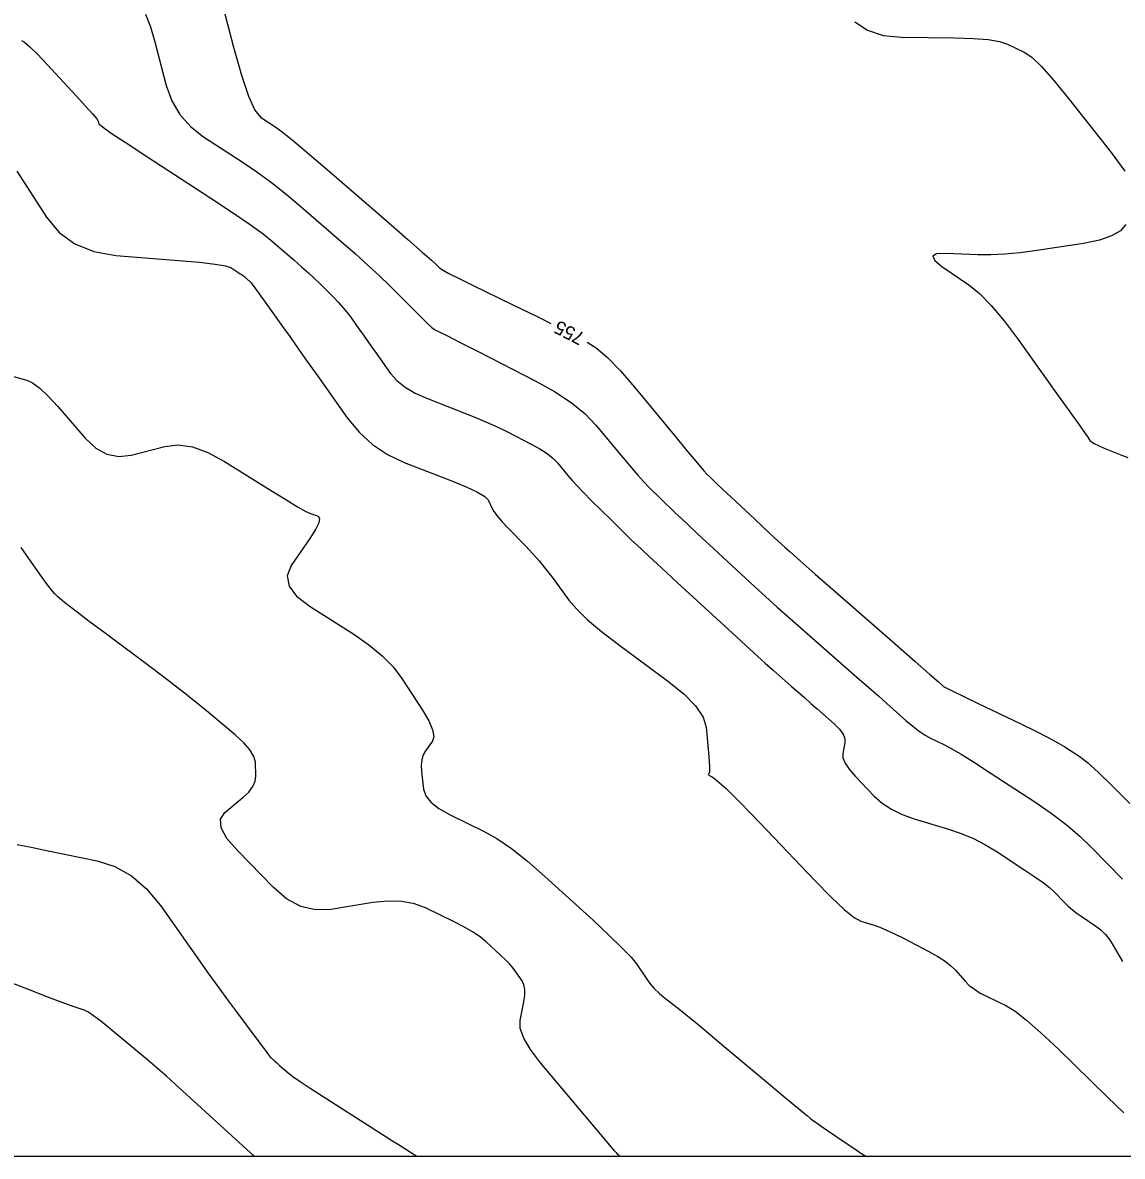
# Model space of a CAD drawing. Extents: x 2082232 to 2083549, y 592624 to 593832.
# Drawn here: x 2082675.1 to 2082731.8, y 592623.8 to 592682.3 of the extents above; entities that cross this region are included whole.
import ezdxf

# ---------------------------------------------------------------- set-up
doc = ezdxf.new("R2010")
doc.units = 0
for name, color, linetype in [('DT_X_Contour_Major', 7, 'Continuous'), ('DT_X_Contour_Minor', 7, 'Continuous'), ('DT_X_TIN_Hull', 7, 'Continuous')]:
    doc.layers.add(name, color=color, linetype=linetype)

msp = doc.modelspace()

# ---------------------------------------------------------------- linework, layer by layer
at = {"layer": 'DT_X_Contour_Major'}
for points in [[(2082684.832, 592685.405), (2082685.964, 592681.048), (2082686.37, 592679.597), (2082686.738, 592678.509), (2082687.068, 592677.785), (2082687.36, 592677.426), (2082688.09, 592676.953), (2082688.472, 592676.674), (2082689.07, 592676.193), (2082689.886, 592675.509), (2082690.918, 592674.622), (2082693.959, 592671.987), (2082694.966, 592671.114), (2082695.706, 592670.469), (2082696.18, 592670.052), (2082696.387, 592669.865), (2082696.582, 592669.67), (2082696.744, 592669.558), (2082697.084, 592669.369), (2082697.601, 592669.103), (2082698.295, 592668.761), (2082700.385, 592667.744), (2082701.13, 592667.38), (2082701.798, 592667.051), (2082702.34, 592666.78)], [(2082704.209, 592665.823), (2082704.679, 592665.52), (2082705.265, 592665.019), (2082705.925, 592664.344), (2082706.658, 592663.497), (2082708.714, 592661.008), (2082709.397, 592660.183), (2082709.905, 592659.574), (2082710.236, 592659.182), (2082710.392, 592659.007), (2082710.573, 592658.828), (2082710.69, 592658.715), (2082710.905, 592658.511), (2082711.219, 592658.216), (2082711.631, 592657.829), (2082712.862, 592656.677), (2082713.282, 592656.283), (2082713.621, 592655.966), (2082713.879, 592655.726), (2082714.055, 592655.563), (2082714.415, 592655.23), (2082714.679, 592654.993), (2082715.2, 592654.533), (2082715.978, 592653.85), (2082717.013, 592652.943), (2082720.117, 592650.227), (2082721.139, 592649.331), (2082721.879, 592648.683), (2082722.337, 592648.282), (2082722.513, 592648.129), (2082722.603, 592648.048), (2082722.738, 592647.971), (2082723.075, 592647.801), (2082723.614, 592647.539), (2082724.354, 592647.183), (2082726.597, 592646.111), (2082727.369, 592645.735), (2082728.004, 592645.413), (2082728.502, 592645.142), (2082728.863, 592644.925), (2082729.642, 592644.415), (2082730.022, 592644.122), (2082730.575, 592643.623), (2082731.304, 592642.918), (2082732.207, 592642.008)], [(2082705.893, 592623.798), (2082705.846, 592623.837), (2082705.815, 592623.871), (2082705.742, 592623.955), (2082705.628, 592624.089), (2082705.472, 592624.274), (2082701.814, 592628.631), (2082701.292, 592629.309), (2082700.94, 592629.898), (2082700.759, 592630.396), (2082700.748, 592630.804), (2082700.947, 592631.772), (2082700.997, 592632.112), (2082700.999, 592632.405), (2082700.952, 592632.652), (2082700.856, 592632.852), (2082700.537, 592633.323), (2082700.397, 592633.509), (2082700.217, 592633.715), (2082699.998, 592633.94), (2082699.74, 592634.185), (2082698.997, 592634.863), (2082698.685, 592635.119), (2082698.305, 592635.378), (2082697.858, 592635.64), (2082697.343, 592635.906), (2082695.879, 592636.618), (2082695.297, 592636.836), (2082694.65, 592636.953), (2082693.936, 592636.972), (2082693.157, 592636.89), (2082690.992, 592636.541), (2082690.197, 592636.514), (2082689.433, 592636.696), (2082688.702, 592637.086), (2082688.004, 592637.684), (2082686.183, 592639.558), (2082685.63, 592640.209), (2082685.334, 592640.756), (2082685.296, 592641.2), (2082685.515, 592641.541), (2082686.444, 592642.31), (2082686.748, 592642.596), (2082686.962, 592642.877), (2082687.086, 592643.153), (2082687.121, 592643.424), (2082687.095, 592644.141), (2082687.021, 592644.431), (2082686.822, 592644.762), (2082686.496, 592645.135), (2082686.045, 592645.549), (2082684.671, 592646.709), (2082684.105, 592647.175), (2082683.438, 592647.705), (2082682.669, 592648.298), (2082681.799, 592648.955), (2082679.343, 592650.791), (2082678.521, 592651.407), (2082677.896, 592651.879), (2082677.469, 592652.207), (2082677.24, 592652.39), (2082676.89, 592652.687), (2082676.74, 592652.836), (2082676.55, 592653.059), (2082676.322, 592653.356), (2082676.054, 592653.729), (2082675.289, 592654.82), (2082675.002, 592655.219)], [(2082674.795, 592639.893), (2082675.525, 592639.751), (2082676.401, 592639.573), (2082678.933, 592639.05), (2082679.848, 592638.759), (2082680.696, 592638.277), (2082681.477, 592637.603), (2082682.191, 592636.738), (2082684.004, 592634.177), (2082684.645, 592633.274), (2082685.211, 592632.486), (2082685.7, 592631.813), (2082686.113, 592631.254), (2082687.112, 592629.917), (2082687.441, 592629.477), (2082687.679, 592629.16), (2082687.826, 592628.967), (2082687.882, 592628.897), (2082687.908, 592628.875), (2082687.918, 592628.867), (2082687.927, 592628.859), (2082687.935, 592628.852), (2082687.942, 592628.846), (2082687.961, 592628.829), (2082687.967, 592628.823), (2082687.973, 592628.817), (2082687.985, 592628.807), (2082687.998, 592628.794), (2082688.024, 592628.772), (2082688.09, 592628.715), (2082688.197, 592628.622), (2082688.344, 592628.494), (2082688.792, 592628.105), (2082689.03, 592627.92), (2082689.408, 592627.654), (2082689.927, 592627.308), (2082690.587, 592626.882), (2082693.735, 592624.872), (2082694.142, 592624.612), (2082694.42, 592624.434), (2082695.417, 592623.798)]]:
    msp.add_lwpolyline(points, dxfattribs=at)
at = {"layer": 'DT_X_Contour_Minor'}
for points in [[(2082681.423, 592682.746), (2082681.679, 592682.091), (2082681.91, 592681.312), (2082682.493, 592679.066), (2082682.778, 592678.269), (2082683.195, 592677.561), (2082683.744, 592676.942), (2082684.425, 592676.413), (2082686.417, 592675.121), (2082687.168, 592674.613), (2082687.925, 592674.059), (2082688.689, 592673.458), (2082689.46, 592672.81), (2082691.524, 592671.022), (2082692.26, 592670.376), (2082692.921, 592669.78), (2082693.506, 592669.234), (2082694.015, 592668.738), (2082695.272, 592667.481), (2082695.689, 592667.066), (2082695.997, 592666.765), (2082696.195, 592666.578), (2082696.285, 592666.504), (2082696.377, 592666.459), (2082696.544, 592666.375), (2082696.973, 592666.156), (2082697.666, 592665.802), (2082698.622, 592665.313), (2082701.522, 592663.83), (2082702.535, 592663.27), (2082703.396, 592662.702), (2082704.108, 592662.126), (2082704.669, 592661.542), (2082705.964, 592659.974), (2082706.418, 592659.43), (2082706.809, 592658.977), (2082707.136, 592658.613), (2082707.399, 592658.339), (2082708.017, 592657.727), (2082708.256, 592657.492), (2082708.51, 592657.247), (2082708.778, 592656.992), (2082709.06, 592656.726), (2082709.833, 592656.002), (2082710.152, 592655.704), (2082710.529, 592655.353), (2082710.965, 592654.949), (2082711.459, 592654.492), (2082712.855, 592653.203), (2082713.408, 592652.697), (2082714.018, 592652.146), (2082714.687, 592651.552), (2082715.413, 592650.913), (2082717.428, 592649.149), (2082718.135, 592648.529), (2082718.746, 592647.993), (2082719.259, 592647.541), (2082719.676, 592647.171), (2082720.659, 592646.298), (2082721.015, 592645.995), (2082721.347, 592645.742), (2082721.654, 592645.539), (2082721.936, 592645.385), (2082722.656, 592645.04), (2082723.003, 592644.855), (2082723.502, 592644.559), (2082724.154, 592644.15), (2082724.959, 592643.629), (2082727.31, 592642.092), (2082728.155, 592641.511), (2082728.929, 592640.924), (2082729.629, 592640.329), (2082730.258, 592639.727), (2082731.838, 592638.111)], [(2082718.027, 592682.345), (2082718.676, 592681.913), (2082719.478, 592681.65), (2082720.434, 592681.555), (2082723.187, 592681.527), (2082724.13, 592681.499), (2082724.897, 592681.435), (2082725.486, 592681.336), (2082725.899, 592681.201), (2082726.762, 592680.794), (2082727.149, 592680.529), (2082727.66, 592680.041), (2082728.296, 592679.33), (2082729.057, 592678.395), (2082731.252, 592675.604), (2082731.949, 592674.644)], [(2082675.026, 592681.385), (2082675.187, 592681.301), (2082675.462, 592681.068), (2082675.85, 592680.686), (2082676.352, 592680.153), (2082677.843, 592678.534), (2082678.334, 592677.996), (2082678.688, 592677.597), (2082678.906, 592677.338), (2082678.988, 592677.218), (2082679.022, 592677.085), (2082679.186, 592676.942), (2082679.652, 592676.613), (2082680.42, 592676.1), (2082681.49, 592675.4), (2082684.744, 592673.289), (2082685.863, 592672.552), (2082686.779, 592671.924), (2082687.492, 592671.407), (2082688.001, 592670.999), (2082689.089, 592670.057), (2082689.479, 592669.714), (2082689.832, 592669.395), (2082690.15, 592669.097), (2082690.432, 592668.822), (2082691.136, 592668.119), (2082691.387, 592667.859), (2082691.614, 592667.607), (2082691.817, 592667.363), (2082691.994, 592667.127), (2082692.435, 592666.508), (2082692.615, 592666.255), (2082692.823, 592665.963), (2082693.058, 592665.63), (2082693.322, 592665.257), (2082694.064, 592664.209), (2082694.391, 592663.833), (2082694.818, 592663.49), (2082695.344, 592663.179), (2082695.97, 592662.902), (2082697.77, 592662.208), (2082698.42, 592661.95), (2082699.02, 592661.696), (2082699.569, 592661.447), (2082700.068, 592661.202), (2082701.331, 592660.557), (2082701.77, 592660.314), (2082702.142, 592660.072), (2082702.445, 592659.829), (2082702.679, 592659.587), (2082703.214, 592658.939), (2082703.439, 592658.678), (2082703.713, 592658.379), (2082704.035, 592658.043), (2082704.407, 592657.67), (2082705.462, 592656.626), (2082705.823, 592656.27), (2082706.114, 592655.984), (2082706.337, 592655.768), (2082706.489, 592655.622), (2082706.804, 592655.328), (2082707.021, 592655.126), (2082707.437, 592654.741), (2082708.051, 592654.173), (2082708.863, 592653.422), (2082711.295, 592651.175), (2082712.136, 592650.4), (2082712.836, 592649.76), (2082713.396, 592649.254), (2082713.813, 592648.882), (2082714.74, 592648.072), (2082715.084, 592647.77), (2082715.423, 592647.471), (2082715.757, 592647.176), (2082716.085, 592646.886), (2082716.952, 592646.115), (2082717.231, 592645.837), (2082717.418, 592645.58), (2082717.513, 592645.345), (2082717.515, 592645.132), (2082717.399, 592644.592), (2082717.407, 592644.366), (2082717.517, 592644.095), (2082717.731, 592643.779), (2082718.048, 592643.416), (2082719.029, 592642.389), (2082719.434, 592642.027), (2082719.913, 592641.711), (2082720.466, 592641.441), (2082721.093, 592641.217), (2082722.865, 592640.682), (2082723.516, 592640.461), (2082724.141, 592640.198), (2082724.739, 592639.895), (2082725.312, 592639.55), (2082726.802, 592638.575), (2082727.315, 592638.23), (2082727.738, 592637.927), (2082728.069, 592637.665), (2082728.309, 592637.445), (2082728.829, 592636.914), (2082729.033, 592636.717), (2082729.254, 592636.525), (2082729.494, 592636.338), (2082729.751, 592636.156), (2082730.462, 592635.676), (2082730.718, 592635.48), (2082730.953, 592635.249), (2082731.166, 592634.984), (2082731.358, 592634.686), (2082731.842, 592633.845)], [(2082674.793, 592674.651), (2082676.314, 592672.276), (2082676.965, 592671.484), (2082677.777, 592670.891), (2082678.751, 592670.496), (2082679.886, 592670.299), (2082683.128, 592670.038), (2082684.209, 592669.942), (2082685.02, 592669.848), (2082685.56, 592669.756), (2082685.83, 592669.667), (2082686.19, 592669.434), (2082686.313, 592669.353), (2082686.413, 592669.285), (2082686.49, 592669.229), (2082686.543, 592669.187), (2082686.654, 592669.091), (2082686.693, 592669.056), (2082686.729, 592669.024), (2082686.762, 592668.994), (2082686.79, 592668.966), (2082686.862, 592668.894), (2082686.928, 592668.811), (2082687.072, 592668.616), (2082687.293, 592668.309), (2082687.593, 592667.889), (2082688.497, 592666.621), (2082688.864, 592666.105), (2082689.29, 592665.505), (2082689.773, 592664.824), (2082690.313, 592664.06), (2082691.832, 592661.913), (2082692.443, 592661.165), (2082693.137, 592660.532), (2082693.914, 592660.012), (2082694.773, 592659.608), (2082697.175, 592658.681), (2082697.972, 592658.357), (2082698.56, 592658.082), (2082698.939, 592657.854), (2082699.11, 592657.675), (2082699.288, 592657.261), (2082699.39, 592657.08), (2082699.562, 592656.849), (2082699.806, 592656.568), (2082700.119, 592656.236), (2082701.051, 592655.283), (2082701.397, 592654.915), (2082701.738, 592654.526), (2082702.072, 592654.116), (2082702.401, 592653.684), (2082703.27, 592652.504), (2082703.674, 592652.03), (2082704.234, 592651.49), (2082704.951, 592650.886), (2082705.824, 592650.217), (2082708.36, 592648.346), (2082709.198, 592647.67), (2082709.809, 592647.045), (2082710.193, 592646.471), (2082710.35, 592645.948), (2082710.466, 592644.622), (2082710.502, 592644.185), (2082710.522, 592643.867), (2082710.527, 592643.668), (2082710.517, 592643.59), (2082710.47, 592643.539), (2082710.461, 592643.519), (2082710.468, 592643.498), (2082710.491, 592643.475), (2082710.531, 592643.45), (2082710.66, 592643.382), (2082710.719, 592643.345), (2082710.799, 592643.285), (2082710.901, 592643.202), (2082711.023, 592643.096), (2082711.378, 592642.782), (2082711.611, 592642.558), (2082712.041, 592642.121), (2082712.669, 592641.471), (2082713.495, 592640.609), (2082715.963, 592638.026), (2082716.805, 592637.168), (2082717.48, 592636.533), (2082717.99, 592636.121), (2082718.333, 592635.931), (2082719.026, 592635.722), (2082719.315, 592635.621), (2082719.662, 592635.475), (2082720.068, 592635.285), (2082720.531, 592635.05), (2082721.846, 592634.363), (2082722.301, 592634.111), (2082722.68, 592633.868), (2082722.984, 592633.636), (2082723.211, 592633.414), (2082723.718, 592632.836), (2082723.931, 592632.623), (2082724.19, 592632.421), (2082724.495, 592632.227), (2082724.847, 592632.043), (2082725.846, 592631.564), (2082726.294, 592631.29), (2082726.887, 592630.829), (2082727.626, 592630.179), (2082728.51, 592629.341), (2082731.063, 592626.855), (2082731.901, 592626.037)], [(2082732.011, 592671.891), (2082731.732, 592671.57), (2082731.275, 592671.301), (2082730.64, 592671.084), (2082729.827, 592670.919), (2082727.422, 592670.549), (2082726.556, 592670.431), (2082725.759, 592670.354), (2082725.033, 592670.318), (2082724.377, 592670.323), (2082722.722, 592670.392), (2082722.244, 592670.37), (2082722.052, 592670.252), (2082722.144, 592670.039), (2082722.521, 592669.73), (2082723.908, 592668.778), (2082724.457, 592668.334), (2082725.064, 592667.716), (2082725.728, 592666.925), (2082726.45, 592665.96), (2082728.453, 592663.155), (2082729.115, 592662.226), (2082729.6, 592661.545), (2082729.909, 592661.11), (2082730.04, 592660.922), (2082730.153, 592660.75), (2082730.231, 592660.677), (2082730.379, 592660.587), (2082730.598, 592660.48), (2082730.888, 592660.355), (2082731.755, 592660), (2082732.109, 592659.871)], [(2082674.608, 592664.043), (2082675.307, 592663.853), (2082675.603, 592663.714), (2082675.966, 592663.441), (2082676.396, 592663.033), (2082676.894, 592662.491), (2082678.312, 592660.865), (2082678.859, 592660.352), (2082679.436, 592660.035), (2082680.043, 592659.912), (2082680.68, 592659.984), (2082682.419, 592660.435), (2082683.101, 592660.514), (2082683.842, 592660.412), (2082684.641, 592660.129), (2082685.499, 592659.664), (2082687.866, 592658.185), (2082688.661, 592657.693), (2082689.27, 592657.327), (2082689.695, 592657.086), (2082689.935, 592656.972), (2082690.327, 592656.835), (2082690.411, 592656.724), (2082690.368, 592656.496), (2082690.199, 592656.149), (2082689.903, 592655.683), (2082688.946, 592654.285), (2082688.738, 592653.759), (2082688.83, 592653.231), (2082689.223, 592652.701), (2082689.917, 592652.168), (2082692.168, 592650.744), (2082692.956, 592650.2), (2082693.633, 592649.637), (2082694.197, 592649.056), (2082694.65, 592648.455), (2082695.709, 592646.828), (2082696.039, 592646.27), (2082696.236, 592645.817), (2082696.3, 592645.47), (2082696.231, 592645.228), (2082695.869, 592644.721), (2082695.755, 592644.512), (2082695.684, 592644.265), (2082695.656, 592643.98), (2082695.671, 592643.656), (2082695.769, 592642.742), (2082695.882, 592642.403), (2082696.148, 592642.07), (2082696.568, 592641.744), (2082697.14, 592641.425), (2082698.872, 592640.582), (2082699.556, 592640.199), (2082700.312, 592639.683), (2082701.137, 592639.032), (2082702.034, 592638.248), (2082704.518, 592635.978), (2082705.357, 592635.199), (2082706.009, 592634.564), (2082706.476, 592634.073), (2082706.756, 592633.725), (2082707.255, 592632.991), (2082707.454, 592632.722), (2082707.677, 592632.467), (2082707.923, 592632.225), (2082708.193, 592631.996), (2082708.944, 592631.405), (2082709.301, 592631.118), (2082709.812, 592630.699), (2082710.474, 592630.15), (2082711.29, 592629.469), (2082713.667, 592627.478), (2082714.454, 592626.819), (2082715.408, 592626.02), (2082715.574, 592625.881), (2082715.739, 592625.742), (2082715.841, 592625.665), (2082716.022, 592625.536), (2082716.282, 592625.357), (2082716.621, 592625.126), (2082717.63, 592624.443), (2082717.965, 592624.216), (2082718.212, 592624.049), (2082718.373, 592623.94), (2082718.584, 592623.798)], [(2082687.029, 592623.798), (2082682.949, 592627.528), (2082682.505, 592627.928), (2082682.035, 592628.34), (2082681.541, 592628.764), (2082681.021, 592629.199), (2082679.601, 592630.374), (2082679.118, 592630.765), (2082678.734, 592631.057), (2082678.449, 592631.249), (2082678.262, 592631.341), (2082677.896, 592631.454), (2082677.637, 592631.545), (2082677.133, 592631.733), (2082676.384, 592632.019), (2082675.39, 592632.401), (2082672.414, 592633.551)]]:
    msp.add_lwpolyline(points, dxfattribs=at)
at = {"layer": 'DT_X_TIN_Hull'}
msp.add_lwpolyline([(2082622.711, 592623.798), (2082629.227, 592623.798), (2082636.068, 592623.798), (2082639.084, 592623.798), (2082639.485, 592623.798), (2082648.84, 592623.798), (2082650.533, 592623.798), (2082658.512, 592623.798), (2082661.44, 592623.798), (2082668.118, 592623.798), (2082672.357, 592623.798), (2082677.721, 592623.798), (2082683.15, 592623.798), (2082687.137, 592623.798), (2082693.339, 592623.798), (2082696.377, 592623.798), (2082703.894, 592623.798), (2082705.812, 592623.798), (2082714.763, 592623.798), (2082715.444, 592623.798), (2082720.731, 592623.798), (2082725.189, 592623.798), (2082726.638, 592623.798), (2082734.899, 592623.798)], dxfattribs=at)

# ---------------------------------------------------------------- texts
at = {"layer": 'DT_X_Contour_Major'}
msp.add_text('755', height=0.7, rotation=152.86109, dxfattribs=at).set_placement((2082704.14, 592666.256))

doc.saveas('drawing.dxf')
